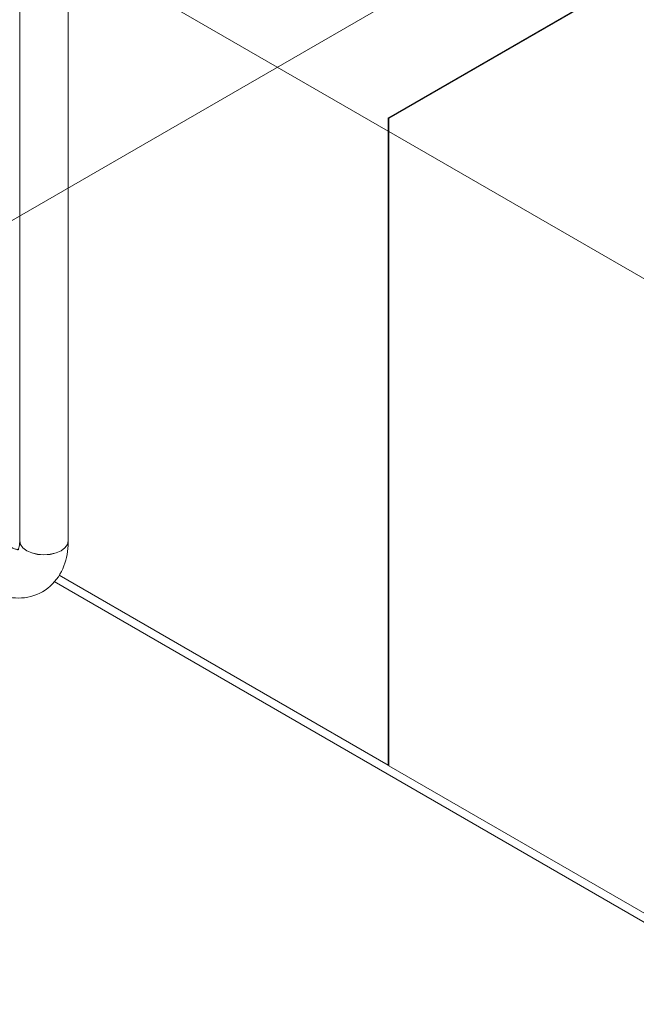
# Model space of a CAD drawing. Header units: metres. Extents: x -54598 to 1827199, y -329446 to -256744.
# Tile 395 of 474: x 220033 to 221165, y -287237 to -285430. Entities that reach past the tile are written whole.
import ezdxf

# ---------------------------------------------------------------- set-up
doc = ezdxf.new("R2010")
doc.units = ezdxf.units.M
for name, color, linetype, lineweight in [('G-ANNO-SYMB', 7, 'Continuous', 9), ('M-EQPM', 7, 'Continuous', 20), ('P-PIPE', 7, 'Continuous', 20)]:
    doc.layers.add(name, color=color, linetype=linetype, lineweight=lineweight)

# ---------------------------------------------------------------- blocks, each defined once
blk = doc.blocks.new('PREXTHERM RSW 1250 - PREXTHERM RSW 1250-733596-AKS22')
at = {"layer": 'M-EQPM'}
for p, q in [((10633.2, 15173.8), (11220.5, 14834.7)), ((11674.5, 15121.1), (11220.9, 14859.2)), ((11222.3, 14858.4), (11675.9, 15120.3)), ((11220.4, 14858.3), (11220.4, 14835.1)), ((11221.8, 14834.2), (11221.8, 14857.4)), ((11220.4, 14833.8), (11220.4, 13670.7)), ((11221.8, 13669.9), (11221.8, 14832.9)), ((11221.9, 14833.9), (11936.1, 14421.5)), ((10616.4, 14019.2), (11220.5, 13670.4)), ((10607.8, 14007.8), (11952, 13231.7)), ((11221.9, 13669.5), (11936.1, 13257.2))]:
    blk.add_line(p, q, dxfattribs=at)
for points in [[(11220.9, 14859.2, 0), (11220.8, 14859.1, 0), (11220.6, 14859, 0), (11220.5, 14858.8, 0), (11220.4, 14858.6, 0), (11220.4, 14858.4, 0), (11220.4, 14858.3, 0)], [(11221.8, 14857.4, 0), (11221.8, 14857.6, 0), (11221.8, 14857.8, 0), (11221.9, 14858, 0), (11222.1, 14858.2, 0), (11222.2, 14858.3, 0), (11222.3, 14858.4, 0)], [(11220.4, 14835.1, 0), (11220.4, 14834.9, 0), (11220.4, 14834.8, 0), (11220.5, 14834.7, 0), (11220.6, 14834.7, 0), (11220.8, 14834.7, 0), (11220.9, 14834.7, 0)], [(11220.9, 14834.7, 0), (11220.8, 14834.6, 0), (11220.6, 14834.5, 0), (11220.5, 14834.3, 0), (11220.4, 14834.1, 0), (11220.4, 14833.9, 0), (11220.4, 14833.8, 0)], [(11221.9, 14833.9, 0), (11221.8, 14834, 0), (11221.8, 14834.1, 0), (11221.8, 14834.2, 0)], [(11221.8, 14832.9, 0), (11221.8, 14833.1, 0), (11221.8, 14833.3, 0), (11221.9, 14833.5, 0), (11222.1, 14833.7, 0), (11222.2, 14833.8, 0)], [(11220.4, 13670.7, 0), (11220.4, 13670.6, 0), (11220.4, 13670.4, 0), (11220.5, 13670.4, 0), (11220.6, 13670.3, 0), (11220.8, 13670.3, 0), (11220.9, 13670.4, 0)], [(11221.9, 13669.5, 0), (11221.8, 13669.6, 0), (11221.8, 13669.7, 0), (11221.8, 13669.9, 0)]]:
    blk.add_polyline3d(points, dxfattribs=at)
blk = doc.blocks.new('ADSK_СтальСварка_Отвод_ГОСТ17375-2001 - Исполнение 2-V129-AKS22')
at = {"layer": 'P-PIPE', "color": 22}
for points in [[(10540.8, 14065.5, 0), (10540.9, 14065.5, 0), (10541, 14065.7, 0), (10541.2, 14066, 0), (10541.4, 14066.5, 0), (10541.7, 14067.1, 0), (10542.1, 14067.9, 0), (10542.4, 14068.8, 0), (10542.8, 14070, 0), (10543.1, 14071.3, 0), (10543.4, 14072.8, 0), (10543.7, 14074.5, 0), (10543.9, 14076.4, 0), (10544.1, 14078.4, 0), (10544.2, 14080.6, 0), (10544.2, 14082.5, 0)], [(10544.2, 14082.5, 0), (10545.8, 14075.8, 0), (10550.2, 14069.6, 0), (10557.3, 14064.3, 0), (10566.5, 14060.2, 0), (10577.2, 14057.7, 0), (10588.7, 14056.8, 0), (10600.3, 14057.7, 0), (10611, 14060.2, 0), (10620.2, 14064.3, 0)], [(10586.1, 13989, 0), (10591.1, 13992.1, 0), (10595.8, 13995.5, 0), (10600.3, 13999.3, 0), (10604.5, 14003.3, 0), (10608.4, 14007.5, 0), (10612, 14012, 0), (10615.2, 14016.6, 0), (10618.2, 14021.4, 0), (10620.9, 14026.3, 0), (10623.2, 14031.3, 0), (10625.3, 14036.4, 0), (10627.1, 14041.6, 0), (10628.7, 14046.8, 0), (10630, 14052.1, 0), (10631.1, 14057.4, 0), (10631.9, 14062.8, 0), (10632.6, 14068.2, 0), (10633, 14073.6, 0), (10633.2, 14079, 0), (10633.2, 14082.5, 0)], [(10620.2, 14064.3, 0), (10627.3, 14069.6, 0), (10631.7, 14075.8, 0), (10633.2, 14082.5, 0)], [(10481.6, 13995, 0), (10476.6, 13999.6, 0), (10473.5, 14006.5, 0), (10472.4, 14015.3, 0), (10473.5, 14025.3, 0), (10476.6, 14035.9, 0), (10481.6, 14046.3, 0), (10488.2, 14055.9, 0), (10495.7, 14063.9, 0), (10503.9, 14069.8, 0)], [(10503.9, 14069.8, 0), (10512, 14073.3, 0), (10519.6, 14074, 0), (10526.1, 14072, 0)], [(10542.5, 14066.5, 0), (10542.5, 14066.5, 0), (10542.3, 14066.4, 0), (10541.9, 14066.4, 0), (10541.4, 14066.4, 0), (10540.7, 14066.5, 0), (10539.9, 14066.6, 0), (10538.9, 14066.8, 0), (10537.7, 14067, 0), (10536.4, 14067.4, 0), (10534.9, 14067.9, 0), (10533.3, 14068.5, 0), (10531.6, 14069.2, 0), (10529.7, 14070.1, 0), (10527.8, 14071.1, 0), (10526.1, 14072, 0)], [(10586.1, 13989, 0), (10581, 13986.3, 0), (10575.6, 13983.9, 0), (10570.2, 13981.9, 0), (10564.6, 13980.3, 0), (10559, 13979, 0), (10553.3, 13978.1, 0), (10547.7, 13977.6, 0), (10542.1, 13977.4, 0), (10536.5, 13977.6, 0), (10531, 13978, 0), (10525.5, 13978.8, 0), (10520.1, 13979.8, 0), (10514.8, 13981, 0), (10509.6, 13982.5, 0), (10504.4, 13984.3, 0), (10499.4, 13986.2, 0), (10494.4, 13988.4, 0), (10489.5, 13990.7, 0), (10484.7, 13993.3, 0), (10481.6, 13995, 0)]]:
    blk.add_polyline3d(points, dxfattribs=at)
blk = doc.blocks.new('fsdfasdf')
at = {"layer": 'G-ANNO-SYMB'}
blk.add_line((449462, 99929.2), (454544.3, 102863.5), dxfattribs=at)
at = {"layer": 'P-PIPE', "color": 22}
for p, q in [((451743.1, 102184.8), (451743.1, 100649.7)), ((451832.1, 100649.7), (451832.1, 102184.8))]:
    blk.add_line(p, q, dxfattribs=at)
for points in [[(451756.2, 100631.6, 0), (451749.1, 100636.9, 0), (451744.7, 100643.1, 0), (451743.1, 100649.7, 0)], [(451832.1, 100649.7, 0), (451830.6, 100643.1, 0), (451826.2, 100636.9, 0), (451819.1, 100631.6, 0)], [(451819.1, 100631.6, 0), (451809.9, 100627.5, 0), (451799.2, 100624.9, 0), (451787.6, 100624.1, 0), (451776.1, 100624.9, 0), (451765.4, 100627.5, 0), (451756.2, 100631.6, 0)]]:
    blk.add_polyline3d(points, dxfattribs=at)
at = {"layer": 'M-EQPM'}
blk.add_blockref('PREXTHERM RSW 1250 - PREXTHERM RSW 1250-733596-AKS22', (441198.9, 86567.3), dxfattribs=at)
at = {"layer": 'P-PIPE', "color": 22}
blk.add_blockref('ADSK_СтальСварка_Отвод_ГОСТ17375-2001 - Исполнение 2-V129-AKS22', (441198.9, 86567.3), dxfattribs=at)

msp = doc.modelspace()

# ---------------------------------------------------------------- block references
at = {"color": 5, "lineweight": 30}
msp.add_blockref('fsdfasdf', (-231710.1, -387036.1), dxfattribs=at)

doc.saveas('drawing.dxf')
